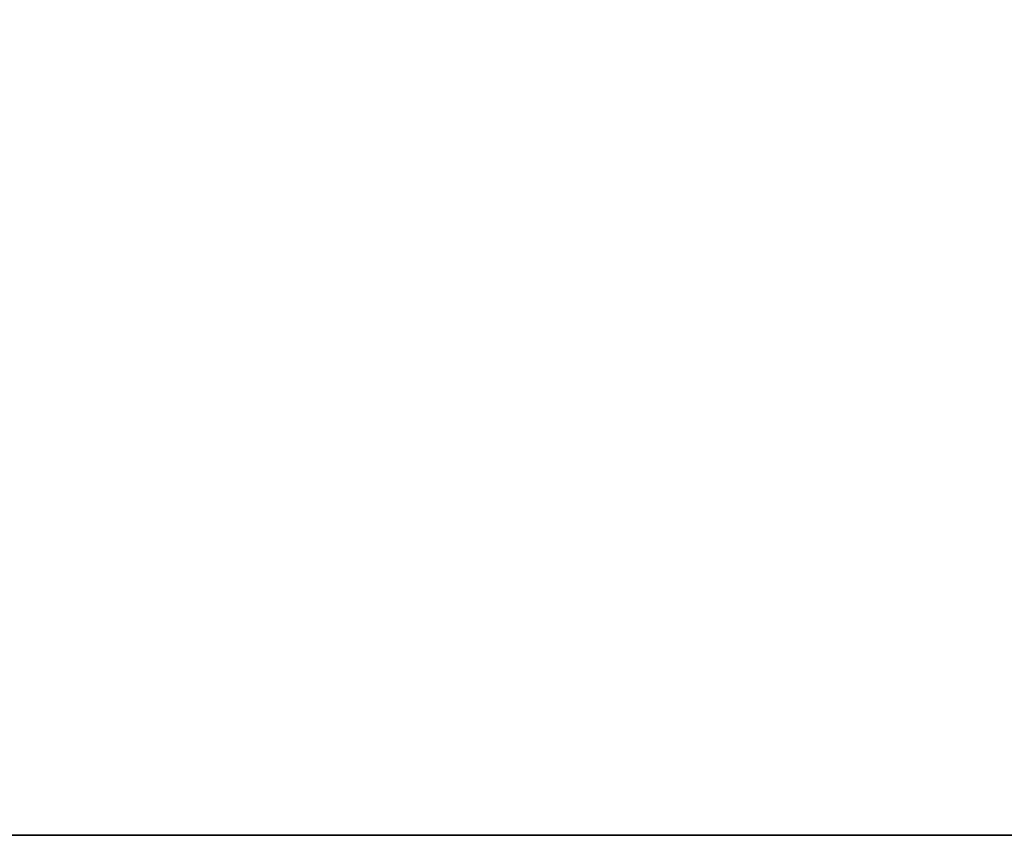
# Model space of a CAD drawing. Header units: millimetres. Extents: x -503 to 6703, y -110 to 193.
# Tile 590 of 656: x 1919 to 1959, y -14 to 19. Entities that reach past the tile are written whole.
import ezdxf

# ---------------------------------------------------------------- set-up
doc = ezdxf.new("R2010")
doc.units = ezdxf.units.MM
doc.layers.add('151', color=7, linetype='Continuous', true_color=0xffffff)

# ---------------------------------------------------------------- blocks, each defined once
blk = doc.blocks.new('UG_SURFACE_002')
at = {"layer": '151', "color": 252, "linetype": 'Continuous', "lineweight": 35}
for points in [[(2052.5, -14, 2212.25), (2052.5, 174.4, 2212.25), (947.5, 174.4, 2212.25), (947.5, -14, 2212.25)], [(1902.5, -14, -7.75), (1902.5, 174.4, -7.75), (2052.5, 174.4, -7.75), (2052.5, -14, -7.75)], [(2052.5, -14, 2212.25), (947.5, -14, 2212.25), (1097.5, -14, 2062.25), (1902.5, -14, 2062.25)], [(1902.5, -14, 2062.25), (1902.5, -14, -7.75), (2052.5, -14, -7.75), (2052.5, -14, 2212.25)]]:
    blk.add_3dface(points, dxfattribs=at)

msp = doc.modelspace()

# ---------------------------------------------------------------- linework, layer by layer
at = {"layer": '151', "color": 252, "linetype": 'Continuous', "lineweight": -3, "true_color": 0x939598}
for p, q in [((947.5, -14, 2212.25), (2052.5, -14, 2212.25)), ((1902.5, -14, -7.75), (2052.5, -14, -7.75))]:
    msp.add_line(p, q, dxfattribs=at)

# ---------------------------------------------------------------- block references
msp.add_blockref('UG_SURFACE_002', (0, 0), dxfattribs=at)

doc.saveas('drawing.dxf')
